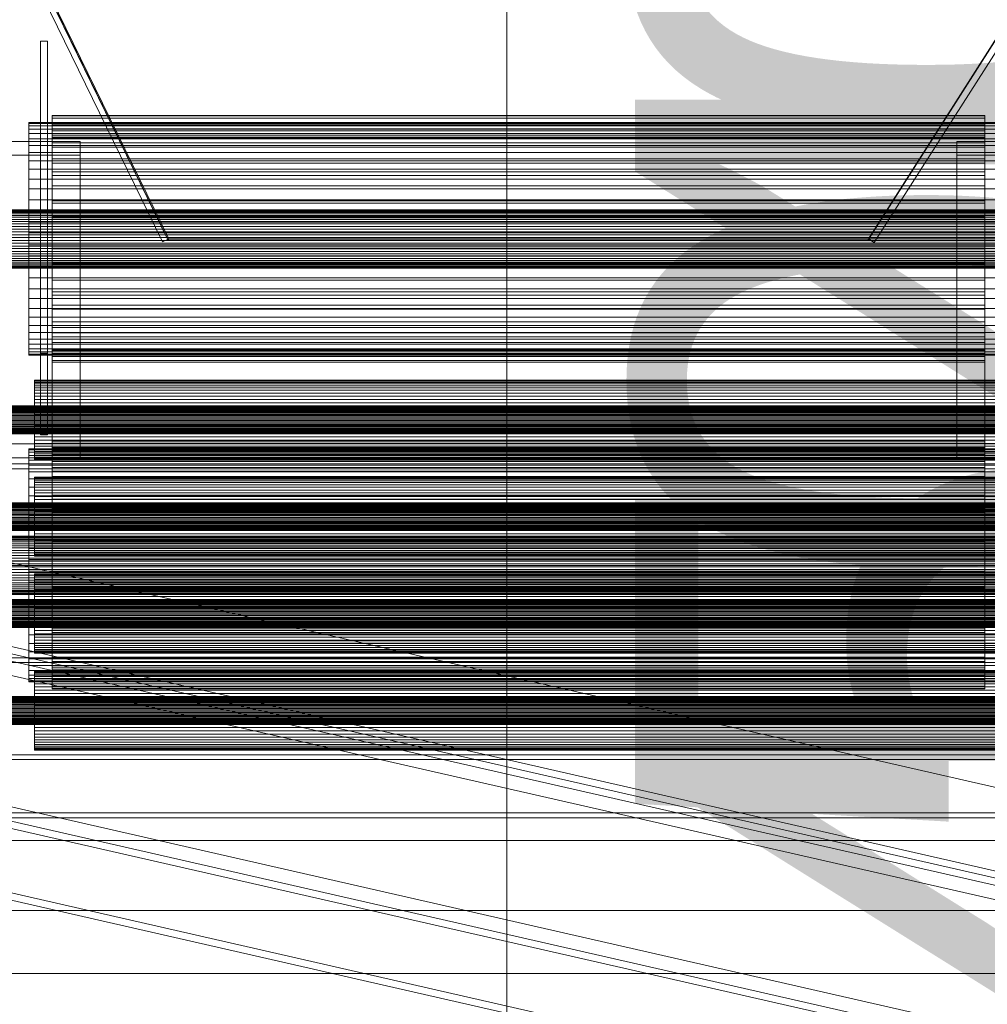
# Model space of a CAD drawing. Header units: millimetres. Extents: x -3490 to 61924, y -72580 to 6847.
# Tile 842 of 1056: x 27286 to 27701, y 212 to 634. Entities that reach past the tile are written whole.
import ezdxf

# ---------------------------------------------------------------- set-up
doc = ezdxf.new("R2010")
doc.units = ezdxf.units.MM
for name, color, linetype, lineweight in [('COTAS_P', 1, 'Continuous', 0), ('lateral_bajante_movil', 7, 'Continuous', 0), ('lateral_C09', 7, 'Continuous', 0), ('lateral_C10', 7, 'Continuous', 0)]:
    doc.layers.add(name, color=color, linetype=linetype, lineweight=lineweight)
doc.dimstyles.new('R19_100', dxfattribs={"dimtxt": 250, "dimasz": 150, "dimexe": 150, "dimexo": 80, "dimgap": 100, "dimtad": 1, "dimtih": 1, "dimtoh": 1, "dimdsep": 46, "dimcen": 0.09, "dimadec": 0, "dimazin": 0, "dimtfac": 1, "dimtdec": 4, "dimtofl": 0, "dimtmove": 0, "dimatfit": 3, "dimfxl": 1, "dimtolj": 1, "dimtzin": 0, "dimarcsym": 0})

# ---------------------------------------------------------------- blocks, each defined once
blk = doc.blocks.new('DIM_R29_17')
at = {"layer": 'COTAS_P'}
for p, q in [((27500.07, 400), (27900.07, 400)), ((27900.07, 400), (27855.07, 250)), ((27900.07, 0), (27900.07, 400)), ((27900.07, 400), (27945.07, 250)), ((27900.07, 0), (27855.07, 150)), ((27900.07, 0), (27945.07, 150)), ((27500.07, 0), (27900.07, 0))]:
    blk.add_line(p, q, dxfattribs=at)
blk.add_text('400 P', height=250, rotation=90, dxfattribs=at).set_placement((27800.07, 200))
blk = doc.blocks.new('DIM_R29_18')
at = {"layer": 'COTAS_P'}
for p, q in [((27500.07, 540), (27900.07, 540)), ((27900.07, 540), (27855.07, 390)), ((27900.07, 0), (27900.07, 540)), ((27900.07, 540), (27945.07, 390)), ((27900.07, 0), (27855.07, 150)), ((27900.07, 0), (27945.07, 150)), ((27500.07, 0), (27900.07, 0))]:
    blk.add_line(p, q, dxfattribs=at)
blk.add_text('540 P', height=250, rotation=90, dxfattribs=at).set_placement((27800.07, 270))
blk = doc.blocks.new('DIM_R29_19')
at = {"layer": 'COTAS_P'}
for p, q in [((18820, 2240), (18619.96, 1362.51)), ((18619.96, 1362.51), (18776.21, 1373.05)), ((27699.96, -707.49), (18619.96, 1362.51)), ((18619.96, 1362.51), (18756.2, 1285.3)), ((27900, 170), (27699.96, -707.49)), ((27699.96, -707.49), (27563.71, -630.27)), ((27699.96, -707.49), (27543.71, -718.02))]:
    blk.add_line(p, q, dxfattribs=at)
blk.add_text('9312.96 P', height=250, rotation=167.1576, dxfattribs=at).set_placement((23137.73, 230.02))
blk = doc.blocks.new('DIM_R29_35')
at = {"layer": 'COTAS_P'}
for p, q in [((26795.07, 1320), (27495.07, 1320)), ((27495.07, 1320), (27450.07, 1170)), ((27495.07, 0), (27495.07, 1320)), ((27495.07, 1320), (27540.07, 1170)), ((27495.07, 0), (27450.07, 150)), ((27495.07, 0), (27540.07, 150)), ((26795.07, 0), (27495.07, 0))]:
    blk.add_line(p, q, dxfattribs=at)
blk.add_text('1320 P', height=250, rotation=90, dxfattribs=at).set_placement((27395.07, 660))

msp = doc.modelspace()

# ---------------------------------------------------------------- linework, layer by layer
at = {"layer": 'lateral_bajante_movil'}
for p, q in [((27347.371, 538.685), (27075.796, 1095.325)), ((27078.226, 1095.909), (27349.801, 539.269)), ((27349.862, 539.435), (27078.287, 1096.076)), ((27078.492, 1096.641), (27350.067, 540)), ((27649.801, 539.269), (27829.98, 822.293)), ((27830.041, 822.46), (27649.862, 539.435)), ((27650.067, 540), (27830.246, 823.025)), ((27832.777, 821.414), (27652.598, 538.389)), ((27347.371, 538.685), (27350.067, 540)), ((27350.067, 540), (27349.801, 539.269)), ((27349.801, 539.269), (27649.801, 539.269)), ((27350.067, 540), (27349.862, 539.435)), ((27649.862, 539.435), (27349.862, 539.435)), ((27350.067, 540), (27650.067, 540)), ((27650.067, 540), (27649.801, 539.269)), ((27650.067, 540), (27649.862, 539.435)), ((27650.067, 540), (27652.598, 538.389)), ((26950.067, 225), (28253.576, 225))]:
    msp.add_line(p, q, dxfattribs=at)
at = {"layer": 'lateral_C09'}
for p, q in [((27295.067, 490.947), (27295.067, 624.824)), ((27295.067, 624.824), (27298.067, 624.824)), ((27295.067, 589.869), (27295.067, 624.824)), ((27298.067, 624.824), (27298.067, 490.947)), ((27298.067, 589.869), (27298.067, 624.824)), ((27300.067, 452.931), (27300.067, 592.931)), ((27300.067, 592.931), (27700.067, 592.931)), ((27300.067, 589.935), (27300.067, 592.931)), ((27300.067, 592.931), (27300.067, 592.831)), ((27300.067, 589.841), (27300.067, 592.831)), ((27300.067, 592.831), (27300.067, 591.827)), ((27300.067, 592.831), (27700.067, 592.831)), ((27300.067, 588.894), (27300.067, 591.827)), ((27300.067, 591.827), (27300.067, 589.937)), ((27300.067, 591.827), (27700.067, 591.827)), ((27700.067, 592.931), (27700.067, 452.931)), ((27700.067, 589.935), (27700.067, 592.931)), ((27700.067, 592.831), (27700.067, 592.931)), ((27700.067, 591.827), (27700.067, 592.831)), ((27700.067, 592.831), (27700.067, 589.841)), ((27700.067, 589.937), (27700.067, 591.827)), ((27700.067, 591.827), (27700.067, 588.894)), ((27290.067, 588.478), (27290.067, 589.935)), ((27290.067, 589.935), (27290.067, 589.473)), ((27290.067, 589.935), (27710.067, 589.935)), ((27290.067, 589.473), (27290.067, 587.11)), ((27290.067, 589.473), (27710.067, 589.473)), ((27290.067, 585.157), (27290.067, 588.478)), ((27290.067, 588.478), (27710.067, 588.478)), ((27290.067, 587.11), (27290.067, 582.937)), ((27290.067, 587.11), (27710.067, 587.11)), ((27298.067, 589.869), (27295.067, 589.869)), ((27295.067, 589.869), (27295.067, 455.993)), ((27298.067, 455.993), (27298.067, 589.869)), ((27300.067, 587.11), (27300.067, 589.937)), ((27300.067, 589.937), (27300.067, 587.192)), ((27300.067, 589.937), (27700.067, 589.937)), ((27700.067, 589.935), (27300.067, 589.935)), ((27300.067, 589.935), (27300.067, 449.935)), ((27300.067, 589.841), (27300.067, 589.935)), ((27300.067, 588.894), (27300.067, 589.841)), ((27700.067, 589.841), (27300.067, 589.841)), ((27300.067, 587.11), (27300.067, 588.894)), ((27700.067, 588.894), (27300.067, 588.894)), ((27300.067, 584.521), (27300.067, 587.192)), ((27300.067, 587.192), (27300.067, 583.639)), ((27300.067, 587.192), (27700.067, 587.192)), ((27300.067, 584.521), (27300.067, 587.11)), ((27700.067, 587.11), (27300.067, 587.11)), ((27700.067, 587.192), (27700.067, 589.937)), ((27700.067, 589.937), (27700.067, 587.11)), ((27700.067, 449.935), (27700.067, 589.935)), ((27700.067, 589.935), (27700.067, 589.841)), ((27700.067, 589.841), (27700.067, 588.894)), ((27700.067, 588.894), (27700.067, 587.11)), ((27700.067, 583.639), (27700.067, 587.192)), ((27700.067, 587.192), (27700.067, 584.521)), ((27700.067, 587.11), (27700.067, 584.521)), ((27290.067, 580.102), (27290.067, 585.157)), ((27290.067, 585.157), (27710.067, 585.157)), ((27290.067, 582.937), (27290.067, 577.113)), ((27290.067, 582.937), (27710.067, 582.937)), ((27300.067, 453.507), (27300.067, 586.363)), ((27300.067, 586.363), (27700.067, 586.363)), ((27300.067, 583.367), (27300.067, 586.363)), ((27300.067, 581.169), (27300.067, 584.521)), ((27700.067, 584.521), (27300.067, 584.521)), ((27300.067, 581.169), (27300.067, 583.639)), ((27300.067, 583.639), (27300.067, 579.34)), ((27300.067, 583.639), (27700.067, 583.639)), ((27700.067, 583.367), (27300.067, 583.367)), ((27300.067, 583.367), (27300.067, 450.511)), ((27700.067, 586.363), (27700.067, 453.507)), ((27700.067, 583.367), (27700.067, 586.363)), ((27700.067, 584.521), (27700.067, 581.169)), ((27700.067, 579.34), (27700.067, 583.639)), ((27700.067, 583.639), (27700.067, 581.169)), ((27700.067, 450.511), (27700.067, 583.367)), ((27229.067, 581.836), (27312.067, 581.836)), ((27290.067, 573.505), (27290.067, 580.102)), ((27290.067, 580.102), (27710.067, 580.102)), ((27300.067, 577.113), (27300.067, 581.169)), ((27700.067, 581.169), (27300.067, 581.169)), ((27300.067, 577.113), (27300.067, 579.34)), ((27300.067, 579.34), (27300.067, 574.368)), ((27300.067, 579.34), (27700.067, 579.34)), ((27312.067, 581.836), (27312.067, 452.042)), ((27312.067, 575.844), (27312.067, 581.836)), ((27688.067, 452.042), (27688.067, 581.836)), ((27688.067, 581.836), (27771.067, 581.836)), ((27688.067, 575.844), (27688.067, 581.836)), ((27700.067, 581.169), (27700.067, 577.113)), ((27700.067, 574.368), (27700.067, 579.34)), ((27700.067, 579.34), (27700.067, 577.113)), ((27312.067, 575.844), (27229.067, 575.844)), ((27290.067, 577.113), (27290.067, 569.864)), ((27290.067, 577.113), (27710.067, 577.113)), ((27300.067, 572.423), (27300.067, 577.113)), ((27700.067, 577.113), (27300.067, 577.113)), ((27300.067, 572.423), (27300.067, 574.368)), ((27300.067, 574.368), (27300.067, 568.808)), ((27300.067, 574.368), (27700.067, 574.368)), ((27312.067, 446.049), (27312.067, 575.844)), ((27771.067, 575.844), (27688.067, 575.844)), ((27688.067, 575.844), (27688.067, 446.049)), ((27700.067, 577.113), (27700.067, 572.423)), ((27700.067, 568.808), (27700.067, 574.368)), ((27700.067, 574.368), (27700.067, 572.423)), ((27290.067, 565.621), (27290.067, 573.505)), ((27290.067, 573.505), (27710.067, 573.505)), ((27300.067, 567.177), (27300.067, 572.423)), ((27700.067, 572.423), (27300.067, 572.423)), ((27700.067, 572.423), (27700.067, 567.177)), ((27290.067, 569.864), (27290.067, 561.466)), ((27290.067, 569.864), (27710.067, 569.864)), ((27300.067, 567.177), (27300.067, 568.808)), ((27300.067, 568.808), (27300.067, 562.754)), ((27300.067, 568.808), (27700.067, 568.808)), ((27300.067, 561.466), (27300.067, 567.177)), ((27700.067, 567.177), (27300.067, 567.177)), ((27700.067, 562.754), (27700.067, 568.808)), ((27700.067, 568.808), (27700.067, 567.177)), ((27700.067, 567.177), (27700.067, 561.466)), ((27290.067, 556.752), (27290.067, 565.621)), ((27290.067, 565.621), (27710.067, 565.621)), ((27300.067, 561.466), (27300.067, 562.754)), ((27300.067, 562.754), (27300.067, 556.312)), ((27300.067, 562.754), (27700.067, 562.754)), ((27700.067, 556.312), (27700.067, 562.754)), ((27700.067, 562.754), (27700.067, 561.466)), ((27290.067, 561.466), (27290.067, 552.244)), ((27290.067, 561.466), (27710.067, 561.466)), ((27300.067, 555.389), (27300.067, 561.466)), ((27700.067, 561.466), (27300.067, 561.466)), ((27700.067, 561.466), (27700.067, 555.389)), ((27290.067, 547.239), (27290.067, 556.752)), ((27290.067, 556.752), (27710.067, 556.752)), ((27300.067, 555.389), (27300.067, 556.312)), ((27300.067, 556.312), (27300.067, 549.59)), ((27300.067, 556.312), (27700.067, 556.312)), ((27300.067, 549.047), (27300.067, 555.389)), ((27700.067, 555.389), (27300.067, 555.389)), ((27700.067, 549.59), (27700.067, 556.312)), ((27700.067, 556.312), (27700.067, 555.389)), ((27700.067, 555.389), (27700.067, 549.047)), ((27195.067, 552.484), (27805.067, 552.484)), ((27195.067, 552.368), (27805.067, 552.368)), ((27195.067, 552.119), (27805.067, 552.119)), ((27195.067, 551.778), (27805.067, 551.778)), ((27195.067, 551.289), (27805.067, 551.289)), ((27195.067, 550.734), (27805.067, 550.734)), ((27195.067, 550.025), (27805.067, 550.025)), ((27195.067, 549.278), (27805.067, 549.278)), ((27290.067, 552.244), (27290.067, 542.551)), ((27290.067, 552.244), (27710.067, 552.244)), ((27300.067, 549.047), (27300.067, 549.59)), ((27300.067, 549.59), (27300.067, 542.705)), ((27300.067, 549.59), (27700.067, 549.59)), ((27300.067, 542.551), (27300.067, 549.047)), ((27700.067, 549.047), (27300.067, 549.047)), ((27700.067, 542.705), (27700.067, 549.59)), ((27700.067, 549.59), (27700.067, 549.047)), ((27700.067, 549.047), (27700.067, 542.551)), ((27195.067, 548.376), (27805.067, 548.376)), ((27195.067, 547.466), (27805.067, 547.466)), ((27195.067, 546.405), (27805.067, 546.405)), ((27195.067, 545.367), (27805.067, 545.367)), ((27290.067, 537.449), (27290.067, 547.239)), ((27290.067, 547.239), (27710.067, 547.239)), ((27195.067, 544.188), (27805.067, 544.188)), ((27195.067, 543.061), (27805.067, 543.061)), ((27195.067, 541.81), (27805.067, 541.81)), ((27805.067, 540.638), (27195.067, 540.638)), ((27290.067, 542.551), (27290.067, 532.761)), ((27710.067, 542.551), (27290.067, 542.551)), ((27300.067, 542.551), (27300.067, 542.705)), ((27300.067, 542.705), (27300.067, 535.772)), ((27300.067, 542.705), (27700.067, 542.705)), ((27300.067, 536.012), (27300.067, 542.551)), ((27700.067, 542.551), (27300.067, 542.551)), ((27700.067, 535.772), (27700.067, 542.705)), ((27700.067, 542.705), (27700.067, 542.551)), ((27700.067, 542.551), (27700.067, 536.012)), ((27195.067, 539.362), (27805.067, 539.362)), ((27195.067, 538.19), (27805.067, 538.19)), ((27195.067, 536.939), (27805.067, 536.939)), ((27290.067, 527.756), (27290.067, 537.449)), ((27290.067, 537.449), (27710.067, 537.449)), ((27195.067, 535.812), (27805.067, 535.812)), ((27195.067, 534.633), (27805.067, 534.633)), ((27195.067, 533.595), (27805.067, 533.595)), ((27195.067, 532.534), (27805.067, 532.534)), ((27290.067, 532.761), (27290.067, 523.248)), ((27290.067, 532.761), (27710.067, 532.761)), ((27300.067, 529.54), (27300.067, 536.012)), ((27300.067, 536.012), (27300.067, 535.772)), ((27700.067, 536.012), (27300.067, 536.012)), ((27300.067, 535.772), (27300.067, 528.913)), ((27300.067, 535.772), (27700.067, 535.772)), ((27700.067, 535.772), (27700.067, 536.012)), ((27700.067, 536.012), (27700.067, 529.54)), ((27700.067, 528.913), (27700.067, 535.772)), ((27195.067, 531.624), (27805.067, 531.624)), ((27195.067, 530.722), (27805.067, 530.722)), ((27195.067, 529.975), (27805.067, 529.975)), ((27195.067, 529.266), (27805.067, 529.266)), ((27195.067, 528.711), (27805.067, 528.711)), ((27195.067, 528.222), (27805.067, 528.222)), ((27195.067, 527.881), (27805.067, 527.881)), ((27300.067, 523.248), (27300.067, 529.54)), ((27300.067, 529.54), (27300.067, 528.913)), ((27700.067, 529.54), (27300.067, 529.54)), ((27300.067, 528.913), (27300.067, 522.243)), ((27300.067, 528.913), (27700.067, 528.913)), ((27700.067, 528.913), (27700.067, 529.54)), ((27700.067, 529.54), (27700.067, 523.248)), ((27700.067, 522.243), (27700.067, 528.913)), ((27195.067, 527.632), (27805.067, 527.632)), ((27195.067, 527.516), (27805.067, 527.516)), ((27290.067, 518.534), (27290.067, 527.756)), ((27290.067, 527.756), (27710.067, 527.756)), ((27290.067, 523.248), (27290.067, 514.379)), ((27290.067, 523.248), (27710.067, 523.248)), ((27300.067, 517.242), (27300.067, 523.248)), ((27300.067, 523.248), (27300.067, 522.243)), ((27700.067, 523.248), (27300.067, 523.248)), ((27300.067, 522.243), (27300.067, 515.877)), ((27300.067, 522.243), (27700.067, 522.243)), ((27700.067, 522.243), (27700.067, 523.248)), ((27700.067, 523.248), (27700.067, 517.242)), ((27700.067, 515.877), (27700.067, 522.243)), ((27290.067, 510.136), (27290.067, 518.534)), ((27290.067, 518.534), (27710.067, 518.534)), ((27300.067, 511.626), (27300.067, 517.242)), ((27300.067, 517.242), (27300.067, 515.877)), ((27700.067, 517.242), (27300.067, 517.242)), ((27300.067, 515.877), (27300.067, 509.923)), ((27300.067, 515.877), (27700.067, 515.877)), ((27700.067, 515.877), (27700.067, 517.242)), ((27700.067, 517.242), (27700.067, 511.626)), ((27700.067, 509.923), (27700.067, 515.877)), ((27290.067, 514.379), (27290.067, 506.495)), ((27290.067, 514.379), (27710.067, 514.379)), ((27300.067, 506.495), (27300.067, 511.626)), ((27300.067, 511.626), (27300.067, 509.923)), ((27700.067, 511.626), (27300.067, 511.626)), ((27700.067, 509.923), (27700.067, 511.626)), ((27700.067, 511.626), (27700.067, 506.495)), ((27290.067, 502.887), (27290.067, 510.136)), ((27290.067, 510.136), (27710.067, 510.136)), ((27300.067, 509.923), (27300.067, 504.485)), ((27300.067, 509.923), (27700.067, 509.923)), ((27700.067, 504.485), (27700.067, 509.923)), ((27290.067, 506.495), (27290.067, 499.898)), ((27290.067, 506.495), (27710.067, 506.495)), ((27290.067, 497.063), (27290.067, 502.887)), ((27290.067, 502.887), (27710.067, 502.887)), ((27300.067, 501.937), (27300.067, 506.495)), ((27300.067, 506.495), (27300.067, 504.485)), ((27700.067, 506.495), (27300.067, 506.495)), ((27300.067, 504.485), (27300.067, 499.653)), ((27300.067, 504.485), (27700.067, 504.485)), ((27700.067, 504.485), (27700.067, 506.495)), ((27700.067, 506.495), (27700.067, 501.937)), ((27700.067, 499.653), (27700.067, 504.485)), ((27290.067, 499.898), (27290.067, 494.843)), ((27290.067, 499.898), (27710.067, 499.898)), ((27300.067, 498.031), (27300.067, 501.937)), ((27300.067, 501.937), (27300.067, 499.653)), ((27700.067, 501.937), (27300.067, 501.937)), ((27300.067, 499.653), (27300.067, 495.513)), ((27300.067, 499.653), (27700.067, 499.653)), ((27700.067, 499.653), (27700.067, 501.937)), ((27700.067, 501.937), (27700.067, 498.031)), ((27700.067, 495.513), (27700.067, 499.653)), ((27290.067, 492.89), (27290.067, 497.063)), ((27290.067, 497.063), (27710.067, 497.063)), ((27290.067, 494.843), (27290.067, 491.522)), ((27290.067, 494.843), (27710.067, 494.843)), ((27300.067, 494.843), (27300.067, 498.031)), ((27300.067, 498.031), (27300.067, 495.513)), ((27700.067, 498.031), (27300.067, 498.031)), ((27300.067, 495.513), (27300.067, 492.133)), ((27300.067, 495.513), (27700.067, 495.513)), ((27300.067, 492.427), (27300.067, 494.843)), ((27300.067, 494.843), (27300.067, 492.133)), ((27700.067, 494.843), (27300.067, 494.843)), ((27700.067, 495.513), (27700.067, 498.031)), ((27700.067, 498.031), (27700.067, 494.843)), ((27700.067, 492.133), (27700.067, 495.513)), ((27700.067, 492.133), (27700.067, 494.843)), ((27700.067, 494.843), (27700.067, 492.427)), ((27290.067, 490.527), (27290.067, 492.89)), ((27290.067, 492.89), (27710.067, 492.89)), ((27290.067, 491.522), (27290.067, 490.065)), ((27290.067, 491.522), (27710.067, 491.522)), ((27290.067, 490.065), (27290.067, 490.527)), ((27290.067, 490.527), (27710.067, 490.527)), ((27290.067, 490.065), (27710.067, 490.065)), ((27298.067, 490.947), (27295.067, 490.947)), ((27295.067, 490.947), (27295.067, 455.993)), ((27298.067, 455.993), (27298.067, 490.947)), ((27300.067, 490.825), (27300.067, 492.427)), ((27300.067, 492.427), (27300.067, 489.573)), ((27700.067, 492.427), (27300.067, 492.427)), ((27300.067, 492.133), (27300.067, 489.573)), ((27300.067, 492.133), (27700.067, 492.133)), ((27300.067, 490.065), (27300.067, 490.825)), ((27300.067, 490.825), (27300.067, 487.875)), ((27700.067, 490.825), (27300.067, 490.825)), ((27300.067, 350.065), (27300.067, 490.065)), ((27300.067, 490.065), (27700.067, 490.065)), ((27300.067, 487.069), (27300.067, 490.065)), ((27700.067, 489.573), (27700.067, 492.427)), ((27700.067, 492.427), (27700.067, 490.825)), ((27700.067, 489.573), (27700.067, 492.133)), ((27700.067, 487.875), (27700.067, 490.825)), ((27700.067, 490.825), (27700.067, 490.065)), ((27700.067, 490.065), (27700.067, 350.065)), ((27700.067, 487.069), (27700.067, 490.065)), ((27300.067, 489.573), (27300.067, 487.875)), ((27300.067, 489.573), (27700.067, 489.573)), ((27300.067, 487.875), (27300.067, 487.069)), ((27300.067, 487.875), (27700.067, 487.875)), ((27700.067, 487.069), (27300.067, 487.069)), ((27300.067, 487.069), (27300.067, 347.069)), ((27700.067, 487.875), (27700.067, 489.573)), ((27700.067, 487.069), (27700.067, 487.875)), ((27700.067, 347.069), (27700.067, 487.069)), ((27292.567, 478.919), (27292.567, 479.415)), ((27292.567, 479.415), (27292.567, 479.258)), ((27292.567, 479.415), (27707.567, 479.415)), ((27292.567, 479.258), (27292.567, 478.454)), ((27292.567, 479.258), (27707.567, 479.258)), ((27292.567, 477.79), (27292.567, 478.919)), ((27292.567, 478.919), (27707.567, 478.919)), ((27292.567, 478.454), (27292.567, 477.035)), ((27292.567, 478.454), (27707.567, 478.454)), ((27292.567, 476.072), (27292.567, 477.79)), ((27292.567, 477.79), (27707.567, 477.79)), ((27292.567, 477.035), (27292.567, 475.056)), ((27292.567, 477.035), (27707.567, 477.035)), ((27292.567, 473.829), (27292.567, 476.072)), ((27292.567, 476.072), (27707.567, 476.072)), ((27292.567, 475.056), (27292.567, 472.591)), ((27292.567, 475.056), (27707.567, 475.056)), ((27292.567, 471.148), (27292.567, 473.829)), ((27292.567, 473.829), (27707.567, 473.829)), ((27292.567, 472.591), (27292.567, 469.736)), ((27292.567, 472.591), (27707.567, 472.591)), ((27292.567, 468.133), (27292.567, 471.148)), ((27292.567, 471.148), (27707.567, 471.148)), ((27292.567, 469.736), (27292.567, 466.6)), ((27292.567, 469.736), (27707.567, 469.736)), ((27240.067, 468.429), (27760.067, 468.429)), ((27240.067, 468.374), (27760.067, 468.374)), ((27240.067, 468.254), (27760.067, 468.254)), ((27240.067, 468.09), (27760.067, 468.09)), ((27240.067, 467.856), (27760.067, 467.856)), ((27240.067, 467.589), (27760.067, 467.589)), ((27240.067, 467.249), (27760.067, 467.249)), ((27240.067, 466.891), (27760.067, 466.891)), ((27240.067, 466.458), (27760.067, 466.458)), ((27240.067, 466.021), (27760.067, 466.021)), ((27240.067, 465.511), (27760.067, 465.511)), ((27240.067, 465.013), (27760.067, 465.013)), ((27292.567, 464.898), (27292.567, 468.133)), ((27292.567, 468.133), (27707.567, 468.133)), ((27292.567, 466.6), (27292.567, 463.304)), ((27292.567, 466.6), (27707.567, 466.6)), ((27292.567, 461.569), (27292.567, 464.898)), ((27292.567, 464.898), (27707.567, 464.898)), ((27240.067, 464.447), (27760.067, 464.447)), ((27240.067, 463.906), (27760.067, 463.906)), ((27240.067, 463.306), (27760.067, 463.306)), ((27760.067, 462.743), (27240.067, 462.743)), ((27240.067, 462.131), (27760.067, 462.131)), ((27240.067, 461.568), (27760.067, 461.568)), ((27240.067, 460.968), (27760.067, 460.968)), ((27240.067, 460.427), (27760.067, 460.427)), ((27292.567, 463.304), (27292.567, 459.976)), ((27707.567, 463.304), (27292.567, 463.304)), ((27292.567, 458.274), (27292.567, 461.569)), ((27292.567, 461.569), (27707.567, 461.569)), ((27240.067, 459.861), (27760.067, 459.861)), ((27240.067, 459.362), (27760.067, 459.362)), ((27240.067, 458.853), (27760.067, 458.853)), ((27240.067, 458.416), (27760.067, 458.416)), ((27240.067, 457.983), (27760.067, 457.983)), ((27240.067, 457.625), (27760.067, 457.625)), ((27240.067, 457.285), (27760.067, 457.285)), ((27240.067, 457.018), (27760.067, 457.018)), ((27240.067, 456.784), (27760.067, 456.784)), ((27240.067, 456.62), (27760.067, 456.62)), ((27240.067, 456.5), (27760.067, 456.5)), ((27240.067, 456.445), (27760.067, 456.445)), ((27292.567, 459.976), (27292.567, 456.741)), ((27292.567, 459.976), (27707.567, 459.976)), ((27292.567, 455.138), (27292.567, 458.274)), ((27292.567, 458.274), (27707.567, 458.274)), ((27292.567, 456.741), (27292.567, 453.726)), ((27292.567, 456.741), (27707.567, 456.741)), ((27312.067, 452.042), (27229.067, 452.042)), ((27292.567, 452.283), (27292.567, 455.138)), ((27292.567, 455.138), (27707.567, 455.138)), ((27292.567, 453.726), (27292.567, 451.045)), ((27292.567, 453.726), (27707.567, 453.726)), ((27292.567, 449.818), (27292.567, 452.283)), ((27292.567, 452.283), (27707.567, 452.283)), ((27295.067, 455.993), (27298.067, 455.993)), ((27700.067, 453.507), (27300.067, 453.507)), ((27300.067, 453.507), (27300.067, 450.511)), ((27700.067, 452.931), (27300.067, 452.931)), ((27300.067, 452.931), (27300.067, 449.935)), ((27300.067, 452.125), (27300.067, 452.931)), ((27300.067, 449.175), (27300.067, 452.125)), ((27300.067, 452.125), (27700.067, 452.125)), ((27300.067, 450.427), (27300.067, 452.125)), ((27312.067, 446.049), (27312.067, 452.042)), ((27771.067, 452.042), (27688.067, 452.042)), ((27688.067, 452.042), (27688.067, 446.049)), ((27700.067, 450.511), (27700.067, 453.507)), ((27700.067, 449.935), (27700.067, 452.931)), ((27700.067, 452.931), (27700.067, 452.125)), ((27700.067, 452.125), (27700.067, 449.175)), ((27700.067, 452.125), (27700.067, 450.427)), ((27290.067, 448.478), (27290.067, 449.935)), ((27290.067, 449.935), (27290.067, 449.473)), ((27290.067, 449.935), (27710.067, 449.935)), ((27290.067, 449.473), (27290.067, 447.11)), ((27290.067, 449.473), (27710.067, 449.473)), ((27290.067, 445.157), (27290.067, 448.478)), ((27290.067, 448.478), (27710.067, 448.478)), ((27292.567, 451.045), (27292.567, 448.802)), ((27292.567, 451.045), (27707.567, 451.045)), ((27292.567, 447.838), (27292.567, 449.818)), ((27292.567, 449.818), (27707.567, 449.818)), ((27292.567, 448.802), (27292.567, 447.083)), ((27292.567, 448.802), (27707.567, 448.802)), ((27292.567, 446.419), (27292.567, 447.838)), ((27292.567, 447.838), (27707.567, 447.838)), ((27300.067, 450.511), (27700.067, 450.511)), ((27300.067, 447.573), (27300.067, 450.427)), ((27300.067, 450.427), (27700.067, 450.427)), ((27300.067, 447.867), (27300.067, 450.427)), ((27300.067, 449.935), (27700.067, 449.935)), ((27300.067, 449.935), (27300.067, 449.175)), ((27700.067, 449.175), (27300.067, 449.175)), ((27300.067, 449.175), (27300.067, 447.573)), ((27300.067, 445.157), (27300.067, 447.867)), ((27300.067, 447.867), (27700.067, 447.867)), ((27300.067, 444.487), (27300.067, 447.867)), ((27700.067, 450.427), (27700.067, 447.573)), ((27700.067, 450.427), (27700.067, 447.867)), ((27700.067, 449.175), (27700.067, 449.935)), ((27700.067, 447.573), (27700.067, 449.175)), ((27700.067, 447.867), (27700.067, 445.157)), ((27700.067, 447.867), (27700.067, 444.487)), ((27225.067, 443.484), (27775.067, 443.484)), ((27229.067, 446.049), (27312.067, 446.049)), ((27290.067, 447.11), (27290.067, 442.937)), ((27290.067, 447.11), (27710.067, 447.11)), ((27290.067, 440.102), (27290.067, 445.157)), ((27290.067, 445.157), (27710.067, 445.157)), ((27292.567, 447.083), (27292.567, 445.955)), ((27292.567, 447.083), (27707.567, 447.083)), ((27292.567, 445.616), (27292.567, 446.419)), ((27292.567, 446.419), (27707.567, 446.419)), ((27292.567, 445.955), (27292.567, 445.459)), ((27292.567, 445.955), (27707.567, 445.955)), ((27292.567, 445.459), (27292.567, 445.616)), ((27292.567, 445.616), (27707.567, 445.616)), ((27292.567, 445.459), (27707.567, 445.459)), ((27700.067, 447.573), (27300.067, 447.573)), ((27300.067, 447.573), (27300.067, 445.157)), ((27700.067, 445.157), (27300.067, 445.157)), ((27300.067, 445.157), (27300.067, 441.969)), ((27300.067, 441.969), (27300.067, 444.487)), ((27300.067, 444.487), (27700.067, 444.487)), ((27300.067, 440.347), (27300.067, 444.487)), ((27688.067, 446.049), (27771.067, 446.049)), ((27700.067, 445.157), (27700.067, 447.573)), ((27700.067, 441.969), (27700.067, 445.157)), ((27700.067, 444.487), (27700.067, 441.969)), ((27700.067, 444.487), (27700.067, 440.347)), ((27775.067, 441.442), (27225.067, 441.442)), ((27290.067, 442.937), (27290.067, 437.113)), ((27290.067, 442.937), (27710.067, 442.937)), ((27290.067, 433.505), (27290.067, 440.102)), ((27290.067, 440.102), (27710.067, 440.102)), ((27700.067, 441.969), (27300.067, 441.969)), ((27300.067, 441.969), (27300.067, 438.063)), ((27300.067, 438.063), (27300.067, 440.347)), ((27300.067, 440.347), (27700.067, 440.347)), ((27300.067, 435.515), (27300.067, 440.347)), ((27700.067, 438.063), (27700.067, 441.969)), ((27700.067, 440.347), (27700.067, 438.063)), ((27700.067, 440.347), (27700.067, 435.515)), ((27290.067, 437.113), (27290.067, 429.864)), ((27290.067, 437.113), (27710.067, 437.113)), ((27292.567, 437.356), (27292.567, 437.851)), ((27292.567, 437.851), (27292.567, 437.694)), ((27292.567, 437.851), (27707.567, 437.851)), ((27292.567, 437.694), (27292.567, 436.891)), ((27292.567, 437.694), (27707.567, 437.694)), ((27292.567, 436.227), (27292.567, 437.356)), ((27292.567, 437.356), (27707.567, 437.356)), ((27292.567, 436.891), (27292.567, 435.472)), ((27292.567, 436.891), (27707.567, 436.891)), ((27292.567, 434.508), (27292.567, 436.227)), ((27292.567, 436.227), (27707.567, 436.227)), ((27292.567, 435.472), (27292.567, 433.492)), ((27292.567, 435.472), (27707.567, 435.472)), ((27700.067, 438.063), (27300.067, 438.063)), ((27300.067, 438.063), (27300.067, 433.505)), ((27300.067, 433.505), (27300.067, 435.515)), ((27300.067, 435.515), (27700.067, 435.515)), ((27300.067, 430.077), (27300.067, 435.515)), ((27700.067, 433.505), (27700.067, 438.063)), ((27700.067, 435.515), (27700.067, 433.505)), ((27700.067, 435.515), (27700.067, 430.077)), ((27290.067, 425.621), (27290.067, 433.505)), ((27290.067, 433.505), (27710.067, 433.505)), ((27292.567, 432.265), (27292.567, 434.508)), ((27292.567, 434.508), (27707.567, 434.508)), ((27292.567, 433.492), (27292.567, 431.027)), ((27292.567, 433.492), (27707.567, 433.492)), ((27292.567, 429.584), (27292.567, 432.265)), ((27292.567, 432.265), (27707.567, 432.265)), ((27292.567, 431.027), (27292.567, 428.172)), ((27292.567, 431.027), (27707.567, 431.027)), ((27700.067, 433.505), (27300.067, 433.505)), ((27300.067, 433.505), (27300.067, 428.374)), ((27700.067, 428.374), (27700.067, 433.505)), ((27240.067, 426.865), (27760.067, 426.865)), ((27240.067, 426.81), (27760.067, 426.81)), ((27240.067, 426.69), (27760.067, 426.69)), ((27240.067, 426.526), (27760.067, 426.526)), ((27290.067, 429.864), (27290.067, 421.466)), ((27290.067, 429.864), (27710.067, 429.864)), ((27292.567, 426.569), (27292.567, 429.584)), ((27292.567, 429.584), (27707.567, 429.584)), ((27292.567, 428.172), (27292.567, 425.036)), ((27292.567, 428.172), (27707.567, 428.172)), ((27292.567, 423.335), (27292.567, 426.569)), ((27292.567, 426.569), (27707.567, 426.569)), ((27300.067, 428.374), (27300.067, 430.077)), ((27300.067, 430.077), (27700.067, 430.077)), ((27300.067, 424.123), (27300.067, 430.077)), ((27700.067, 428.374), (27300.067, 428.374)), ((27300.067, 428.374), (27300.067, 422.758)), ((27700.067, 430.077), (27700.067, 428.374)), ((27700.067, 430.077), (27700.067, 424.123)), ((27700.067, 422.758), (27700.067, 428.374)), ((27240.067, 426.292), (27760.067, 426.292)), ((27240.067, 426.026), (27760.067, 426.026)), ((27240.067, 425.685), (27760.067, 425.685)), ((27240.067, 425.327), (27760.067, 425.327)), ((27240.067, 424.894), (27760.067, 424.894)), ((27240.067, 424.457), (27760.067, 424.457)), ((27240.067, 423.948), (27760.067, 423.948)), ((27240.067, 423.449), (27760.067, 423.449)), ((27240.067, 422.883), (27760.067, 422.883)), ((27240.067, 422.342), (27760.067, 422.342)), ((27290.067, 416.752), (27290.067, 425.621)), ((27290.067, 425.621), (27710.067, 425.621)), ((27292.567, 425.036), (27292.567, 421.741)), ((27292.567, 425.036), (27707.567, 425.036)), ((27292.567, 420.006), (27292.567, 423.335)), ((27292.567, 423.335), (27707.567, 423.335)), ((27300.067, 422.758), (27300.067, 424.123)), ((27300.067, 424.123), (27700.067, 424.123)), ((27300.067, 417.757), (27300.067, 424.123)), ((27700.067, 422.758), (27300.067, 422.758)), ((27300.067, 422.758), (27300.067, 416.752)), ((27700.067, 424.123), (27700.067, 422.758)), ((27700.067, 424.123), (27700.067, 417.757)), ((27700.067, 416.752), (27700.067, 422.758)), ((27775.067, 418.516), (27225.067, 418.516)), ((27240.067, 421.742), (27760.067, 421.742)), ((27760.067, 421.179), (27240.067, 421.179)), ((27240.067, 420.567), (27760.067, 420.567)), ((27240.067, 420.004), (27760.067, 420.004)), ((27240.067, 419.404), (27760.067, 419.404)), ((27240.067, 418.863), (27760.067, 418.863)), ((27240.067, 418.297), (27760.067, 418.297)), ((27290.067, 421.466), (27290.067, 412.244)), ((27290.067, 421.466), (27710.067, 421.466)), ((27292.567, 421.741), (27292.567, 418.412)), ((27707.567, 421.741), (27292.567, 421.741)), ((27292.567, 416.71), (27292.567, 420.006)), ((27292.567, 420.006), (27707.567, 420.006)), ((27292.567, 418.412), (27292.567, 415.177)), ((27292.567, 418.412), (27707.567, 418.412)), ((27225.067, 416.475), (27775.067, 416.475)), ((27240.067, 417.799), (27760.067, 417.799)), ((27240.067, 417.289), (27760.067, 417.289)), ((27240.067, 416.852), (27760.067, 416.852)), ((27240.067, 416.42), (27760.067, 416.42)), ((27240.067, 416.061), (27760.067, 416.061)), ((27240.067, 415.721), (27760.067, 415.721)), ((27240.067, 415.454), (27760.067, 415.454)), ((27240.067, 415.22), (27760.067, 415.22)), ((27240.067, 415.056), (27760.067, 415.056)), ((27240.067, 414.936), (27760.067, 414.936)), ((27240.067, 414.881), (27760.067, 414.881)), ((27290.067, 407.239), (27290.067, 416.752)), ((27290.067, 416.752), (27710.067, 416.752)), ((27292.567, 413.575), (27292.567, 416.71)), ((27292.567, 416.71), (27707.567, 416.71)), ((27292.567, 415.177), (27292.567, 412.162)), ((27292.567, 415.177), (27707.567, 415.177)), ((27300.067, 416.752), (27300.067, 417.757)), ((27300.067, 417.757), (27700.067, 417.757)), ((27300.067, 411.087), (27300.067, 417.757)), ((27700.067, 416.752), (27300.067, 416.752)), ((27300.067, 416.752), (27300.067, 410.46)), ((27700.067, 417.757), (27700.067, 416.752)), ((27700.067, 417.757), (27700.067, 411.087)), ((27700.067, 410.46), (27700.067, 416.752)), ((27195.067, 412.484), (27805.067, 412.484)), ((27195.067, 412.368), (27805.067, 412.368)), ((27195.067, 412.119), (27805.067, 412.119)), ((27195.067, 411.778), (27805.067, 411.778)), ((27195.067, 411.289), (27805.067, 411.289)), ((27195.067, 410.734), (27805.067, 410.734)), ((27195.067, 410.025), (27805.067, 410.025)), ((27290.067, 412.244), (27290.067, 402.551)), ((27290.067, 412.244), (27710.067, 412.244)), ((27292.567, 410.719), (27292.567, 413.575)), ((27292.567, 413.575), (27707.567, 413.575)), ((27292.567, 412.162), (27292.567, 409.481)), ((27292.567, 412.162), (27707.567, 412.162)), ((27292.567, 408.255), (27292.567, 410.719)), ((27292.567, 410.719), (27707.567, 410.719)), ((27300.067, 410.46), (27300.067, 411.087)), ((27300.067, 411.087), (27700.067, 411.087)), ((27300.067, 404.228), (27300.067, 411.087)), ((27700.067, 410.46), (27300.067, 410.46)), ((27300.067, 410.46), (27300.067, 403.988)), ((27700.067, 411.087), (27700.067, 410.46)), ((27700.067, 411.087), (27700.067, 404.228)), ((27700.067, 403.988), (27700.067, 410.46)), ((27195.067, 409.278), (27805.067, 409.278)), ((27195.067, 408.376), (27805.067, 408.376)), ((27195.067, 407.466), (27805.067, 407.466)), ((27195.067, 406.405), (27805.067, 406.405)), ((27290.067, 397.449), (27290.067, 407.239)), ((27290.067, 407.239), (27710.067, 407.239)), ((27292.567, 409.481), (27292.567, 407.238)), ((27292.567, 409.481), (27707.567, 409.481)), ((27292.567, 406.275), (27292.567, 408.255)), ((27292.567, 408.255), (27707.567, 408.255)), ((27292.567, 407.238), (27292.567, 405.52)), ((27292.567, 407.238), (27707.567, 407.238)), ((27292.567, 404.856), (27292.567, 406.275)), ((27292.567, 406.275), (27707.567, 406.275)), ((27292.567, 405.52), (27292.567, 404.391)), ((27292.567, 405.52), (27707.567, 405.52)), ((27195.067, 405.367), (27805.067, 405.367)), ((27195.067, 404.188), (27805.067, 404.188)), ((27195.067, 403.061), (27805.067, 403.061)), ((27195.067, 401.81), (27805.067, 401.81)), ((27225.067, 401.92), (27775.067, 401.92)), ((27290.067, 402.551), (27290.067, 392.761)), ((27710.067, 402.551), (27290.067, 402.551)), ((27292.567, 404.052), (27292.567, 404.856)), ((27292.567, 404.856), (27707.567, 404.856)), ((27292.567, 404.391), (27292.567, 403.895)), ((27292.567, 404.391), (27707.567, 404.391)), ((27292.567, 403.895), (27292.567, 404.052)), ((27292.567, 404.052), (27707.567, 404.052)), ((27292.567, 403.895), (27707.567, 403.895)), ((27300.067, 403.988), (27300.067, 404.228)), ((27300.067, 404.228), (27700.067, 404.228)), ((27300.067, 397.295), (27300.067, 404.228)), ((27700.067, 403.988), (27300.067, 403.988)), ((27300.067, 403.988), (27300.067, 397.449)), ((27700.067, 404.228), (27700.067, 403.988)), ((27700.067, 404.228), (27700.067, 397.295)), ((27700.067, 397.449), (27700.067, 403.988)), ((27805.067, 400.638), (27195.067, 400.638)), ((27195.067, 399.362), (27805.067, 399.362)), ((27195.067, 398.19), (27805.067, 398.19)), ((27195.067, 396.939), (27805.067, 396.939)), ((27775.067, 399.879), (27225.067, 399.879)), ((27290.067, 387.756), (27290.067, 397.449)), ((27290.067, 397.449), (27710.067, 397.449)), ((27300.067, 397.449), (27300.067, 397.295)), ((27700.067, 397.449), (27300.067, 397.449)), ((27300.067, 397.449), (27300.067, 390.953)), ((27300.067, 397.295), (27700.067, 397.295)), ((27300.067, 390.41), (27300.067, 397.295)), ((27700.067, 397.295), (27700.067, 397.449)), ((27700.067, 390.953), (27700.067, 397.449)), ((27700.067, 397.295), (27700.067, 390.41)), ((27195.067, 395.812), (27805.067, 395.812)), ((27195.067, 394.633), (27805.067, 394.633)), ((27195.067, 393.595), (27805.067, 393.595)), ((27290.067, 392.761), (27290.067, 383.248)), ((27290.067, 392.761), (27710.067, 392.761)), ((27292.567, 395.792), (27292.567, 396.287)), ((27292.567, 396.287), (27292.567, 396.13)), ((27292.567, 396.287), (27707.567, 396.287)), ((27292.567, 396.13), (27292.567, 395.327)), ((27292.567, 396.13), (27707.567, 396.13)), ((27292.567, 394.663), (27292.567, 395.792)), ((27292.567, 395.792), (27707.567, 395.792)), ((27292.567, 395.327), (27292.567, 393.908)), ((27292.567, 395.327), (27707.567, 395.327)), ((27292.567, 392.944), (27292.567, 394.663)), ((27292.567, 394.663), (27707.567, 394.663)), ((27292.567, 393.908), (27292.567, 391.928)), ((27292.567, 393.908), (27707.567, 393.908)), ((27292.567, 390.701), (27292.567, 392.944)), ((27292.567, 392.944), (27707.567, 392.944)), ((27195.067, 392.534), (27805.067, 392.534)), ((27195.067, 391.624), (27805.067, 391.624)), ((27195.067, 390.722), (27805.067, 390.722)), ((27195.067, 389.975), (27805.067, 389.975)), ((27195.067, 389.266), (27805.067, 389.266)), ((27195.067, 388.711), (27805.067, 388.711)), ((27292.567, 391.928), (27292.567, 389.463)), ((27292.567, 391.928), (27707.567, 391.928)), ((27292.567, 388.02), (27292.567, 390.701)), ((27292.567, 390.701), (27707.567, 390.701)), ((27292.567, 389.463), (27292.567, 386.608)), ((27292.567, 389.463), (27707.567, 389.463)), ((27300.067, 390.953), (27300.067, 390.41)), ((27700.067, 390.953), (27300.067, 390.953)), ((27300.067, 390.953), (27300.067, 384.611)), ((27300.067, 390.41), (27700.067, 390.41)), ((27300.067, 383.688), (27300.067, 390.41)), ((27700.067, 390.41), (27700.067, 390.953)), ((27700.067, 384.611), (27700.067, 390.953)), ((27700.067, 390.41), (27700.067, 383.688)), ((27195.067, 388.222), (27805.067, 388.222)), ((27195.067, 387.881), (27805.067, 387.881)), ((27195.067, 387.632), (27805.067, 387.632)), ((27195.067, 387.516), (27805.067, 387.516)), ((27240.067, 385.301), (27760.067, 385.301)), ((27240.067, 385.246), (27760.067, 385.246)), ((27240.067, 385.127), (27760.067, 385.127)), ((27240.067, 384.963), (27760.067, 384.963)), ((27240.067, 384.728), (27760.067, 384.728)), ((27240.067, 384.462), (27760.067, 384.462)), ((27290.067, 378.534), (27290.067, 387.756)), ((27290.067, 387.756), (27710.067, 387.756)), ((27292.567, 385.005), (27292.567, 388.02)), ((27292.567, 388.02), (27707.567, 388.02)), ((27292.567, 386.608), (27292.567, 383.472)), ((27292.567, 386.608), (27707.567, 386.608)), ((27292.567, 381.771), (27292.567, 385.005)), ((27292.567, 385.005), (27707.567, 385.005)), ((27300.067, 384.611), (27300.067, 383.688)), ((27700.067, 384.611), (27300.067, 384.611)), ((27300.067, 384.611), (27300.067, 378.534)), ((27700.067, 383.688), (27700.067, 384.611)), ((27700.067, 378.534), (27700.067, 384.611)), ((27240.067, 384.121), (27760.067, 384.121)), ((27240.067, 383.763), (27760.067, 383.763)), ((27240.067, 383.33), (27760.067, 383.33)), ((27240.067, 382.893), (27760.067, 382.893)), ((27240.067, 382.384), (27760.067, 382.384)), ((27240.067, 381.885), (27760.067, 381.885)), ((27240.067, 381.32), (27760.067, 381.32)), ((27240.067, 380.779), (27760.067, 380.779)), ((27240.067, 380.178), (27760.067, 380.178)), ((27290.067, 383.248), (27290.067, 374.379)), ((27290.067, 383.248), (27710.067, 383.248)), ((27292.567, 383.472), (27292.567, 380.177)), ((27292.567, 383.472), (27707.567, 383.472)), ((27292.567, 378.442), (27292.567, 381.771)), ((27292.567, 381.771), (27707.567, 381.771)), ((27292.567, 380.177), (27292.567, 376.848)), ((27707.567, 380.177), (27292.567, 380.177)), ((27300.067, 383.688), (27700.067, 383.688)), ((27300.067, 377.246), (27300.067, 383.688)), ((27700.067, 383.688), (27700.067, 377.246)), ((27775.067, 376.952), (27225.067, 376.952)), ((27760.067, 379.615), (27240.067, 379.615)), ((27240.067, 379.003), (27760.067, 379.003)), ((27240.067, 378.441), (27760.067, 378.441)), ((27240.067, 377.84), (27760.067, 377.84)), ((27240.067, 377.299), (27760.067, 377.299)), ((27240.067, 376.733), (27760.067, 376.733)), ((27240.067, 376.235), (27760.067, 376.235)), ((27290.067, 370.136), (27290.067, 378.534)), ((27290.067, 378.534), (27710.067, 378.534)), ((27292.567, 375.146), (27292.567, 378.442)), ((27292.567, 378.442), (27707.567, 378.442)), ((27292.567, 376.848), (27292.567, 373.614)), ((27292.567, 376.848), (27707.567, 376.848)), ((27300.067, 378.534), (27300.067, 377.246)), ((27700.067, 378.534), (27300.067, 378.534)), ((27300.067, 378.534), (27300.067, 372.823)), ((27300.067, 377.246), (27700.067, 377.246)), ((27300.067, 371.192), (27300.067, 377.246)), ((27700.067, 377.246), (27700.067, 378.534)), ((27700.067, 372.823), (27700.067, 378.534)), ((27700.067, 377.246), (27700.067, 371.192)), ((27225.067, 374.911), (27775.067, 374.911)), ((27240.067, 375.726), (27760.067, 375.726)), ((27240.067, 375.289), (27760.067, 375.289)), ((27240.067, 374.856), (27760.067, 374.856)), ((27240.067, 374.497), (27760.067, 374.497)), ((27240.067, 374.157), (27760.067, 374.157)), ((27240.067, 373.89), (27760.067, 373.89)), ((27240.067, 373.656), (27760.067, 373.656)), ((27240.067, 373.492), (27760.067, 373.492)), ((27240.067, 373.373), (27760.067, 373.373)), ((27240.067, 373.317), (27760.067, 373.317)), ((27290.067, 374.379), (27290.067, 366.495)), ((27290.067, 374.379), (27710.067, 374.379)), ((27292.567, 372.011), (27292.567, 375.146)), ((27292.567, 375.146), (27707.567, 375.146)), ((27292.567, 373.614), (27292.567, 370.598)), ((27292.567, 373.614), (27707.567, 373.614)), ((27292.567, 369.156), (27292.567, 372.011)), ((27292.567, 372.011), (27707.567, 372.011)), ((27300.067, 372.823), (27300.067, 371.192)), ((27700.067, 372.823), (27300.067, 372.823)), ((27300.067, 372.823), (27300.067, 367.577)), ((27700.067, 371.192), (27700.067, 372.823)), ((27700.067, 367.577), (27700.067, 372.823)), ((27290.067, 362.887), (27290.067, 370.136)), ((27290.067, 370.136), (27710.067, 370.136)), ((27292.567, 370.598), (27292.567, 367.918)), ((27292.567, 370.598), (27707.567, 370.598)), ((27292.567, 366.691), (27292.567, 369.156)), ((27292.567, 369.156), (27707.567, 369.156)), ((27292.567, 367.918), (27292.567, 365.675)), ((27292.567, 367.918), (27707.567, 367.918)), ((27300.067, 371.192), (27700.067, 371.192)), ((27300.067, 365.632), (27300.067, 371.192)), ((27300.067, 367.577), (27300.067, 365.632)), ((27700.067, 367.577), (27300.067, 367.577)), ((27300.067, 367.577), (27300.067, 362.887)), ((27700.067, 371.192), (27700.067, 365.632)), ((27700.067, 365.632), (27700.067, 367.577)), ((27700.067, 362.887), (27700.067, 367.577)), ((27290.067, 366.495), (27290.067, 359.898)), ((27290.067, 366.495), (27710.067, 366.495)), ((27292.567, 364.711), (27292.567, 366.691)), ((27292.567, 366.691), (27707.567, 366.691)), ((27292.567, 365.675), (27292.567, 363.956)), ((27292.567, 365.675), (27707.567, 365.675)), ((27292.567, 363.292), (27292.567, 364.711)), ((27292.567, 364.711), (27707.567, 364.711)), ((27292.567, 363.956), (27292.567, 362.827)), ((27292.567, 363.956), (27707.567, 363.956)), ((27292.567, 362.488), (27292.567, 363.292)), ((27292.567, 363.292), (27707.567, 363.292)), ((27300.067, 365.632), (27700.067, 365.632)), ((27300.067, 360.66), (27300.067, 365.632)), ((27700.067, 365.632), (27700.067, 360.66)), ((27225.067, 360.356), (27775.067, 360.356)), ((27290.067, 357.063), (27290.067, 362.887)), ((27290.067, 362.887), (27710.067, 362.887)), ((27290.067, 359.898), (27290.067, 354.843)), ((27290.067, 359.898), (27710.067, 359.898)), ((27292.567, 362.827), (27292.567, 362.331)), ((27292.567, 362.827), (27707.567, 362.827)), ((27292.567, 362.331), (27292.567, 362.488)), ((27292.567, 362.488), (27707.567, 362.488)), ((27292.567, 362.331), (27707.567, 362.331)), ((27300.067, 362.887), (27300.067, 360.66)), ((27700.067, 362.887), (27300.067, 362.887)), ((27300.067, 362.887), (27300.067, 358.831)), ((27300.067, 360.66), (27700.067, 360.66)), ((27300.067, 356.361), (27300.067, 360.66)), ((27700.067, 360.66), (27700.067, 362.887)), ((27700.067, 358.831), (27700.067, 362.887)), ((27700.067, 360.66), (27700.067, 356.361)), ((27775.067, 358.315), (27225.067, 358.315)), ((27290.067, 352.89), (27290.067, 357.063)), ((27290.067, 357.063), (27710.067, 357.063)), ((27290.067, 354.843), (27290.067, 351.522)), ((27290.067, 354.843), (27710.067, 354.843)), ((27292.567, 354.228), (27292.567, 354.723)), ((27292.567, 354.723), (27292.567, 354.566)), ((27292.567, 354.723), (27707.567, 354.723)), ((27300.067, 358.831), (27300.067, 356.361)), ((27700.067, 358.831), (27300.067, 358.831)), ((27300.067, 358.831), (27300.067, 355.479)), ((27300.067, 356.361), (27700.067, 356.361)), ((27300.067, 352.808), (27300.067, 356.361)), ((27300.067, 355.479), (27300.067, 352.808)), ((27700.067, 355.479), (27300.067, 355.479)), ((27300.067, 355.479), (27300.067, 352.89)), ((27700.067, 356.361), (27700.067, 358.831)), ((27700.067, 355.479), (27700.067, 358.831)), ((27700.067, 356.361), (27700.067, 352.808)), ((27700.067, 352.808), (27700.067, 355.479)), ((27700.067, 352.89), (27700.067, 355.479)), ((27290.067, 350.527), (27290.067, 352.89)), ((27290.067, 352.89), (27710.067, 352.89)), ((27290.067, 351.522), (27290.067, 350.065)), ((27290.067, 351.522), (27710.067, 351.522)), ((27290.067, 350.065), (27290.067, 350.527)), ((27290.067, 350.527), (27710.067, 350.527)), ((27292.567, 354.566), (27292.567, 353.763)), ((27292.567, 354.566), (27707.567, 354.566)), ((27292.567, 353.099), (27292.567, 354.228)), ((27292.567, 354.228), (27707.567, 354.228)), ((27292.567, 353.763), (27292.567, 352.344)), ((27292.567, 353.763), (27707.567, 353.763)), ((27292.567, 351.38), (27292.567, 353.099)), ((27292.567, 353.099), (27707.567, 353.099)), ((27292.567, 352.344), (27292.567, 350.364)), ((27292.567, 352.344), (27707.567, 352.344)), ((27292.567, 349.137), (27292.567, 351.38)), ((27292.567, 351.38), (27707.567, 351.38)), ((27300.067, 352.89), (27300.067, 350.063)), ((27700.067, 352.89), (27300.067, 352.89)), ((27300.067, 352.89), (27300.067, 351.106)), ((27300.067, 352.808), (27700.067, 352.808)), ((27300.067, 350.063), (27300.067, 352.808)), ((27300.067, 351.106), (27300.067, 348.173)), ((27700.067, 351.106), (27300.067, 351.106)), ((27300.067, 351.106), (27300.067, 350.159)), ((27700.067, 350.063), (27700.067, 352.89)), ((27700.067, 351.106), (27700.067, 352.89)), ((27700.067, 352.808), (27700.067, 350.063)), ((27700.067, 348.173), (27700.067, 351.106)), ((27700.067, 350.159), (27700.067, 351.106)), ((27290.067, 350.065), (27710.067, 350.065)), ((27292.567, 350.364), (27292.567, 347.899)), ((27292.567, 350.364), (27707.567, 350.364)), ((27292.567, 346.457), (27292.567, 349.137)), ((27292.567, 349.137), (27707.567, 349.137)), ((27292.567, 347.899), (27292.567, 345.044)), ((27292.567, 347.899), (27707.567, 347.899)), ((27292.567, 343.441), (27292.567, 346.457)), ((27292.567, 346.457), (27707.567, 346.457)), ((27300.067, 350.159), (27300.067, 347.169)), ((27700.067, 350.159), (27300.067, 350.159)), ((27300.067, 350.159), (27300.067, 350.065)), ((27700.067, 350.065), (27300.067, 350.065)), ((27300.067, 350.065), (27300.067, 347.069)), ((27300.067, 350.063), (27700.067, 350.063)), ((27300.067, 348.173), (27300.067, 350.063)), ((27300.067, 348.173), (27700.067, 348.173)), ((27300.067, 347.169), (27300.067, 348.173)), ((27300.067, 347.169), (27700.067, 347.169)), ((27300.067, 347.069), (27300.067, 347.169)), ((27300.067, 347.069), (27700.067, 347.069)), ((27700.067, 347.169), (27700.067, 350.159)), ((27700.067, 350.065), (27700.067, 350.159)), ((27700.067, 347.069), (27700.067, 350.065)), ((27700.067, 350.063), (27700.067, 348.173)), ((27700.067, 348.173), (27700.067, 347.169)), ((27700.067, 347.169), (27700.067, 347.069)), ((27240.067, 343.738), (27760.067, 343.738)), ((27240.067, 343.682), (27760.067, 343.682)), ((27240.067, 343.563), (27760.067, 343.563)), ((27240.067, 343.399), (27760.067, 343.399)), ((27240.067, 343.164), (27760.067, 343.164)), ((27240.067, 342.898), (27760.067, 342.898)), ((27240.067, 342.558), (27760.067, 342.558)), ((27240.067, 342.199), (27760.067, 342.199)), ((27292.567, 345.044), (27292.567, 341.908)), ((27292.567, 345.044), (27707.567, 345.044)), ((27292.567, 340.207), (27292.567, 343.441)), ((27292.567, 343.441), (27707.567, 343.441)), ((27240.067, 341.766), (27760.067, 341.766)), ((27240.067, 341.329), (27760.067, 341.329)), ((27240.067, 340.82), (27760.067, 340.82)), ((27240.067, 340.321), (27760.067, 340.321)), ((27240.067, 339.756), (27760.067, 339.756)), ((27240.067, 339.215), (27760.067, 339.215)), ((27240.067, 338.614), (27760.067, 338.614)), ((27760.067, 338.052), (27240.067, 338.052)), ((27292.567, 341.908), (27292.567, 338.613)), ((27292.567, 341.908), (27707.567, 341.908)), ((27292.567, 336.878), (27292.567, 340.207)), ((27292.567, 340.207), (27707.567, 340.207)), ((27292.567, 338.613), (27292.567, 335.284)), ((27707.567, 338.613), (27292.567, 338.613)), ((27775.067, 335.388), (27225.067, 335.388)), ((27240.067, 337.439), (27760.067, 337.439)), ((27240.067, 336.877), (27760.067, 336.877)), ((27240.067, 336.276), (27760.067, 336.276)), ((27240.067, 335.735), (27760.067, 335.735)), ((27240.067, 335.169), (27760.067, 335.169)), ((27240.067, 334.671), (27760.067, 334.671)), ((27240.067, 334.162), (27760.067, 334.162)), ((27240.067, 333.725), (27760.067, 333.725)), ((27292.567, 333.582), (27292.567, 336.878)), ((27292.567, 336.878), (27707.567, 336.878)), ((27292.567, 335.284), (27292.567, 332.05)), ((27292.567, 335.284), (27707.567, 335.284)), ((27225.067, 333.347), (27775.067, 333.347)), ((27240.067, 333.292), (27760.067, 333.292)), ((27240.067, 332.933), (27760.067, 332.933)), ((27240.067, 332.593), (27760.067, 332.593)), ((27240.067, 332.327), (27760.067, 332.327)), ((27240.067, 332.092), (27760.067, 332.092)), ((27240.067, 331.928), (27760.067, 331.928)), ((27240.067, 331.809), (27760.067, 331.809)), ((27240.067, 331.753), (27760.067, 331.753)), ((27292.567, 330.447), (27292.567, 333.582)), ((27292.567, 333.582), (27707.567, 333.582)), ((27292.567, 332.05), (27292.567, 329.034)), ((27292.567, 332.05), (27707.567, 332.05)), ((27292.567, 327.592), (27292.567, 330.447)), ((27292.567, 330.447), (27707.567, 330.447)), ((27292.567, 329.034), (27292.567, 326.354)), ((27292.567, 329.034), (27707.567, 329.034)), ((27292.567, 325.127), (27292.567, 327.592)), ((27292.567, 327.592), (27707.567, 327.592)), ((27292.567, 326.354), (27292.567, 324.111)), ((27292.567, 326.354), (27707.567, 326.354)), ((27292.567, 323.147), (27292.567, 325.127)), ((27292.567, 325.127), (27707.567, 325.127)), ((27292.567, 324.111), (27292.567, 322.392)), ((27292.567, 324.111), (27707.567, 324.111)), ((27292.567, 321.728), (27292.567, 323.147)), ((27292.567, 323.147), (27707.567, 323.147)), ((27292.567, 322.392), (27292.567, 321.263)), ((27292.567, 322.392), (27707.567, 322.392)), ((27292.567, 320.925), (27292.567, 321.728)), ((27292.567, 321.728), (27707.567, 321.728)), ((27292.567, 321.263), (27292.567, 320.768)), ((27292.567, 321.263), (27707.567, 321.263)), ((27292.567, 320.768), (27292.567, 320.925)), ((27292.567, 320.925), (27707.567, 320.925)), ((27225.067, 318.792), (27775.067, 318.792)), ((27775.067, 316.751), (27225.067, 316.751)), ((27292.567, 320.768), (27707.567, 320.768)), ((27775.067, 293.825), (27225.067, 293.825)), ((27225.067, 291.784), (27775.067, 291.784)), ((27245.067, 281.988), (27755.067, 281.988)), ((27245.067, 251.988), (27755.067, 251.988))]:
    msp.add_line(p, q, dxfattribs=at)
at = {"layer": 'lateral_C10'}
for p, q in [((27861.061, 269.135), (18898.059, 2312.462)), ((27911.114, 218.749), (18831.114, 2288.749)), ((27911.78, 221.674), (18831.78, 2291.674)), ((27853.281, 235.01), (18890.279, 2278.338)), ((27842.865, 234.308), (18899.362, 2273.19)), ((27842.198, 231.383), (18898.696, 2270.265)), ((27812.948, 238.051), (18927.945, 2263.597)), ((27811.615, 232.201), (18926.612, 2257.747)), ((27965.137, 140.791), (18748.639, 2241.909)), ((27963.804, 134.941), (18747.306, 2236.059)), ((27963.137, 132.016), (18746.639, 2233.134)), ((27888.22, 118.326), (18808.22, 2188.326)), ((27888.886, 121.251), (18808.886, 2191.251)), ((27812.948, 238.051), (26644.916, 504.332)), ((27811.615, 232.201), (26643.583, 498.482))]:
    msp.add_line(p, q, dxfattribs=at)

# ---------------------------------------------------------------- dimensions: what is measured, and where the dimension line sits
at = {"layer": 'COTAS_P'}
for p1, p2, distance, picture, middle in [((27900, 170), (18820, 2240), 900, 'DIM_R29_19', (23159.956, 327.514)), ((26795.067, 0), (26795.067, 1320), -700, 'DIM_R29_35', (27495.067, 660)), ((27500.067, 0), (27500.067, 540), -400, 'DIM_R29_18', (27900.067, 270)), ((27500.067, 0), (27500.067, 400), -400, 'DIM_R29_17', (27900.067, 200))]:
    dim = msp.add_aligned_dim(p1=p1, p2=p2, distance=distance, text='<> P', dimstyle='R19_100', dxfattribs=at)
    dim.commit()
    dim.dimension.update_dxf_attribs({"geometry": picture, "text_midpoint": middle})

doc.saveas('drawing.dxf')
